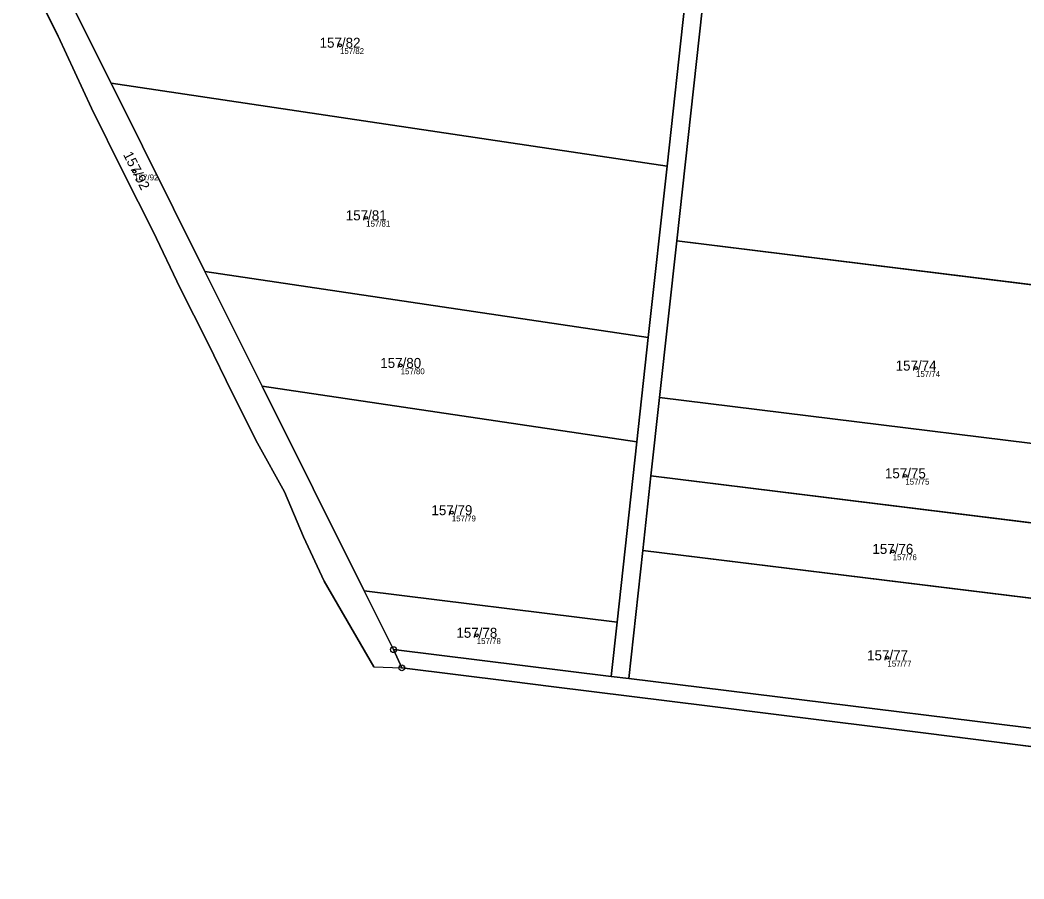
# Model space of a CAD drawing. Extents: x -603967 to -594699, y -1179315 to -1165625.
# Drawn here: x -598493 to -598322.4, y -1172944.2 to -1172798.3 of the extents above; entities that cross this region are included whole.
import ezdxf

# ---------------------------------------------------------------- set-up
doc = ezdxf.new("R2010")
doc.units = 0
for name, color, linetype in [('Definiční body', 7, 'Continuous'), ('Hranice parcel', 7, 'Continuous'), ('Parcelní čísla', 7, 'Continuous'), ('Polygon ku', 7, 'Continuous'), ('Polygon parcely', 7, 'Continuous'), ('Značky bodu BP', 7, 'Continuous')]:
    doc.layers.add(name, color=color, linetype=linetype)

msp = doc.modelspace()

# ---------------------------------------------------------------- linework, layer by layer
at = {"layer": 'Definiční body'}
for centre in [(-598438.67, -1172802.57994), (-598473.62, -1172824.04994), (-598434.22, -1172831.89994), (-598428.36, -1172856.97994), (-598340.77, -1172857.42994), (-598342.59, -1172875.72994), (-598419.66, -1172881.98994), (-598344.72, -1172888.56994), (-598415.42, -1172902.81994), (-598345.62, -1172906.63994)]:
    msp.add_circle(centre, 0.25, dxfattribs=at)
at = {"layer": 'Hranice parcel'}
for p, q in [((-598381.45, -1172835.83), (-598366.56, -1172700.44)), ((-598477.56, -1172809.04), (-598492.64, -1172778.82)), ((-598486.54, -1172801.03), (-598493.04, -1172788)), ((-598383.06, -1172823.11), (-598380.04, -1172795.58)), ((-598480.88, -1172813.26), (-598486.54, -1172801.03)), ((-598461.62, -1172841.02), (-598477.56, -1172809.04)), ((-598383.06, -1172823.11), (-598477.56, -1172809.04)), ((-598475.53, -1172824.17), (-598480.88, -1172813.26)), ((-598386.27, -1172852.23), (-598383.06, -1172823.11)), ((-598470.43, -1172834.22), (-598475.53, -1172824.17)), ((-598465.83, -1172843.86), (-598470.43, -1172834.22)), ((-598381.45, -1172835.83), (-598384.37, -1172862.43)), ((-598284.95, -1172847.74), (-598381.45, -1172835.83)), ((-598451.91, -1172860.48), (-598461.62, -1172841.02)), ((-598386.27, -1172852.23), (-598461.62, -1172841.02)), ((-598461.2, -1172853), (-598465.83, -1172843.86)), ((-598456.93, -1172861.76), (-598461.2, -1172853)), ((-598388.21, -1172869.98), (-598386.27, -1172852.23)), ((-598434.56, -1172895.29), (-598451.91, -1172860.48)), ((-598388.21, -1172869.98), (-598451.91, -1172860.48)), ((-598452.7, -1172870.2), (-598456.93, -1172861.76)), ((-598384.37, -1172862.43), (-598385.83, -1172875.74)), ((-598384.37, -1172862.43), (-598287.88, -1172874.31)), ((-598391.58, -1172900.59), (-598388.21, -1172869.98)), ((-598448.1, -1172878.47), (-598452.7, -1172870.2)), ((-598385.83, -1172875.74), (-598387.22, -1172888.4)), ((-598385.83, -1172875.74), (-598289.34, -1172887.65)), ((-598444.89, -1172886.11), (-598448.1, -1172878.47)), ((-598441.38, -1172893.61), (-598444.89, -1172886.11)), ((-598387.22, -1172888.4), (-598389.59, -1172910.18)), ((-598387.22, -1172888.4), (-598290.73, -1172900.27)), ((-598432.89, -1172908.16), (-598441.38, -1172893.61)), ((-598391.58, -1172900.59), (-598434.56, -1172895.29)), ((-598429.57, -1172905.26), (-598434.56, -1172895.29)), ((-598392.59, -1172909.8), (-598391.58, -1172900.59)), ((-598392.59, -1172909.8), (-598429.57, -1172905.26)), ((-598428.16, -1172908.36), (-598429.57, -1172905.26)), ((-598432.89, -1172908.16), (-598428.16, -1172908.36)), ((-598409.46, -1172910.65), (-598428.16, -1172908.36)), ((-598402.79, -1172911.51), (-598409.46, -1172910.65)), ((-598389.59, -1172910.18), (-598392.59, -1172909.8)), ((-598293.11, -1172922.08), (-598389.59, -1172910.18)), ((-598375.84, -1172914.87), (-598402.79, -1172911.51)), ((-598365.01, -1172916.21), (-598375.84, -1172914.87)), ((-598339.12, -1172919.46), (-598365.01, -1172916.21)), ((-598313.67, -1172922.66), (-598339.12, -1172919.46))]:
    msp.add_line(p, q, dxfattribs=at)
at = {"layer": 'Polygon ku'}
msp.add_lwpolyline([(-598493.04, -1172788), (-598486.54, -1172801.03), (-598480.88, -1172813.26), (-598475.53, -1172824.17), (-598470.43, -1172834.22), (-598465.83, -1172843.86), (-598461.2, -1172853), (-598456.93, -1172861.76), (-598452.7, -1172870.2), (-598448.1, -1172878.47), (-598444.89, -1172886.11), (-598441.38, -1172893.61), (-598432.89, -1172908.16), (-598428.16, -1172908.36), (-598409.46, -1172910.65), (-598402.79, -1172911.51), (-598375.84, -1172914.87), (-598365.01, -1172916.21), (-598339.12, -1172919.46), (-598313.67, -1172922.66)], dxfattribs=at)
at = {"layer": 'Polygon parcely'}
for points in [[(-598387.22, -1172888.4), (-598385.83, -1172875.74), (-598384.37, -1172862.43), (-598381.45, -1172835.83), (-598366.56, -1172700.44), (-598369.53, -1172700.04), (-598371.58, -1172718.62), (-598373.59, -1172737), (-598375.62, -1172755.34), (-598377.62, -1172773.59), (-598380.04, -1172795.58), (-598383.06, -1172823.11), (-598386.27, -1172852.23), (-598388.21, -1172869.98), (-598391.58, -1172900.59), (-598392.59, -1172909.8), (-598389.59, -1172910.18)], [(-598381.45, -1172835.83), (-598284.95, -1172847.74), (-598270.45, -1172715.99), (-598273.19, -1172712.63), (-598366.56, -1172700.44)], [(-598380.04, -1172795.58), (-598492.64, -1172778.82), (-598477.56, -1172809.04), (-598383.06, -1172823.11)], [(-598383.06, -1172823.11), (-598477.56, -1172809.04), (-598461.62, -1172841.02), (-598386.27, -1172852.23)], [(-598287.88, -1172874.31), (-598284.95, -1172847.74), (-598381.45, -1172835.83), (-598384.37, -1172862.43)], [(-598388.21, -1172869.98), (-598386.27, -1172852.23), (-598461.62, -1172841.02), (-598451.91, -1172860.48)], [(-598388.21, -1172869.98), (-598451.91, -1172860.48), (-598434.56, -1172895.29), (-598391.58, -1172900.59)], [(-598289.34, -1172887.65), (-598287.88, -1172874.31), (-598384.37, -1172862.43), (-598385.83, -1172875.74)], [(-598290.73, -1172900.27), (-598289.34, -1172887.65), (-598385.83, -1172875.74), (-598387.22, -1172888.4)], [(-598387.22, -1172888.4), (-598389.59, -1172910.18), (-598293.11, -1172922.08), (-598290.73, -1172900.27)], [(-598392.59, -1172909.8), (-598391.58, -1172900.59), (-598434.56, -1172895.29), (-598429.57, -1172905.26)]]:
    msp.add_lwpolyline(points, close=True, dxfattribs=at)
for points in [[(-598493.04, -1172788), (-598486.54, -1172801.03), (-598480.88, -1172813.26), (-598475.53, -1172824.17), (-598470.43, -1172834.22), (-598465.83, -1172843.86), (-598461.2, -1172853), (-598456.93, -1172861.76), (-598452.7, -1172870.2), (-598448.1, -1172878.47), (-598444.89, -1172886.11), (-598441.38, -1172893.61), (-598432.89, -1172908.16), (-598428.16, -1172908.36), (-598429.57, -1172905.26), (-598434.56, -1172895.29), (-598451.91, -1172860.48), (-598461.62, -1172841.02), (-598477.56, -1172809.04), (-598492.64, -1172778.82)], [(-598113.32, -1172944.21), (-598200.66, -1172933.5), (-598203.62, -1172933.05), (-598258.81, -1172926.3), (-598290.14, -1172922.43), (-598293.11, -1172922.08), (-598389.59, -1172910.18), (-598392.59, -1172909.8), (-598429.57, -1172905.26), (-598428.16, -1172908.36), (-598409.46, -1172910.65), (-598402.79, -1172911.51), (-598375.84, -1172914.87), (-598365.01, -1172916.21), (-598339.12, -1172919.46), (-598313.67, -1172922.66), (-598287.1, -1172925.98), (-598247.49, -1172930.96), (-598229.6, -1172933.19), (-598190.49, -1172938.08), (-598161.09, -1172941.77)]]:
    msp.add_lwpolyline(points, dxfattribs=at)
at = {"layer": 'Značky bodu BP'}
for centre, radius in [((-598429.57, -1172905.25988), 0.5), ((-598429.57, -1172905.25988), 0.0303), ((-598428.16, -1172908.35988), 0.5), ((-598428.16, -1172908.35988), 0.0303)]:
    msp.add_circle(centre, radius, dxfattribs=at)

# ---------------------------------------------------------------- texts
at = {"layer": 'Definiční body'}
for s, p in [('157/82', (-598438.67, -1172804.069)), ('157/92', (-598473.62, -1172825.539)), ('157/81', (-598434.22, -1172833.389)), ('157/80', (-598428.36, -1172858.469)), ('157/74', (-598340.77, -1172858.919)), ('157/75', (-598342.59, -1172877.219)), ('157/79', (-598419.66, -1172883.479)), ('157/76', (-598344.72, -1172890.059)), ('157/78', (-598415.42, -1172904.309)), ('157/77', (-598345.62, -1172908.129))]:
    msp.add_text(s, height=0.999996, dxfattribs=at).set_placement(p)
at = {"layer": 'Parcelní čísla'}
for s, p in [('157/82', (-598442.136, -1172803.005)), ('157/81', (-598437.686, -1172832.325)), ('157/80', (-598431.826, -1172857.405)), ('157/74', (-598344.236, -1172857.855)), ('157/75', (-598346.056, -1172876.155)), ('157/79', (-598423.126, -1172882.415)), ('157/76', (-598348.186, -1172888.995)), ('157/78', (-598418.886, -1172903.245)), ('157/77', (-598349.086, -1172907.065))]:
    msp.add_text(s, height=1.699998, dxfattribs=at).set_placement(p)
msp.add_text('157/92', height=1.699998, rotation=297, dxfattribs=at).set_placement((-598475.572, -1172821.154))

doc.saveas('drawing.dxf')
